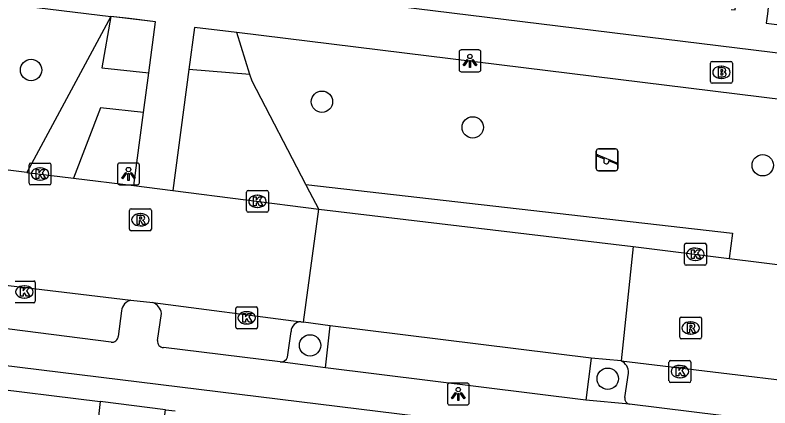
# Model space of a CAD drawing. Extents: x 161696 to 162377, y 380761 to 381673.
# Drawn here: x 162171.12 to 162205.68, y 381444.59 to 381462.57 of the extents above; entities that cross this region are included whole.
import ezdxf

# ---------------------------------------------------------------- set-up
doc = ezdxf.new("R2010")
doc.units = 0
for name, color, linetype in [('IMGEO_Boom', 7, 'Continuous'), ('IMGEO_Brandkraan', 7, 'Continuous'), ('IMGEO_Groenvoorziening', 7, 'Continuous'), ('IMGEO_Haag', 7, 'Continuous'), ('IMGEO_Kolk', 7, 'Continuous'), ('IMGEO_Lichtpunt', 7, 'Continuous'), ('IMGEO_Pand', 7, 'Continuous'), ('IMGEO_Pand_overbouw', 7, 'Continuous'), ('IMGEO_Parkeervlak_open', 7, 'Continuous'), ('IMGEO_Rijbaan_lokaal_open', 7, 'Continuous'), ('IMGEO_Rioolput', 7, 'Continuous'), ('IMGEO_Speelvoorziening', 7, 'Continuous'), ('IMGEO_Voetpad_open', 7, 'Continuous')]:
    doc.layers.add(name, color=color, linetype=linetype)

msp = doc.modelspace()

# ---------------------------------------------------------------- linework, layer by layer
at = {"layer": 'IMGEO_Boom'}
for centre in [(162171.851, 381460.055), (162185.169, 381458.603), (162192.073, 381457.427), (162205.352, 381455.697), (162184.624, 381447.455), (162198.257, 381445.925)]:
    msp.add_circle(centre, 0.489, dxfattribs=at)
at = {"layer": 'IMGEO_Brandkraan'}
for p, q in [((162202.961, 381459.523), (162202.961, 381460.375)), ((162203.036, 381460.449), (162203.888, 381460.449)), ((162203.449, 381460.229), (162203.474, 381460.229)), ((162203.962, 381460.375), (162203.962, 381459.523)), ((162203.472, 381459.669), (162203.447, 381459.669)), ((162203.888, 381459.449), (162203.036, 381459.449))]:
    msp.add_line(p, q, dxfattribs=at)
for points in [[(162202.961, 381459.523), (162202.961, 381460.375)], [(162203.036, 381460.449), (162203.888, 381460.449)], [(162203.962, 381460.375), (162203.962, 381459.523)], [(162203.309, 381460.149), (162203.309, 381459.749), (162203.522, 381459.749)], [(162203.54, 381460.149), (162203.309, 381460.149)], [(162203.488, 381460.068), (162203.434, 381460.068), (162203.434, 381459.992)], [(162203.434, 381459.992), (162203.487, 381459.992)], [(162203.496, 381459.916), (162203.434, 381459.916), (162203.434, 381459.835)], [(162203.434, 381459.835), (162203.496, 381459.835)], [(162203.888, 381459.449), (162203.036, 381459.449)]]:
    msp.add_lwpolyline(points, dxfattribs=at)
for centre, radius, start, end in [((162203.038, 381460.373), 0.0765, 91.552, 178.448), ((162203.038, 381460.373), 0.0765, 91.552, 178.448), ((162203.886, 381460.373), 0.0765, 1.552, 88.448), ((162203.886, 381460.373), 0.0765, 1.552, 88.448), ((162203.489, 381460.03), 0.0379, 267.8285, 90.9355), ((162203.497, 381459.875), 0.0404, 269.8759, 90.5077), ((162203.544, 381460.004), 0.145, 59.4692, 91.5367), ((162203.569, 381460.051), 0.0922, 285.5137, 58.1501), ((162203.574, 381459.859), 0.105, 301.3115, 78.989), ((162203.038, 381459.525), 0.0765, 181.552, 268.448), ((162203.038, 381459.525), 0.0765, 181.552, 268.448), ((162203.528, 381460), 0.251, 268.6676, 293.5347), ((162203.886, 381459.525), 0.0765, 271.552, 358.448), ((162203.886, 381459.525), 0.0765, 271.552, 358.448)]:
    msp.add_arc(centre, radius, start, end, dxfattribs=at)
for centre, major_axis, ratio, start_param, end_param in [((162203.448, 381459.949), (-0.387, 0.002), 0.722429, 4.712389, 7.853982), ((162203.473, 381459.949), (-0.39, 0.002), 0.717154, 1.570796, 4.712389)]:
    msp.add_ellipse(centre, major_axis=major_axis, ratio=ratio, start_param=start_param, end_param=end_param, dxfattribs=at)
at = {"layer": 'IMGEO_Groenvoorziening'}
for points in [[(162175.501, 381462.511), (162171.655, 381455.371)], [(162181.873, 381459.853), (162181.269, 381461.769)]]:
    msp.add_lwpolyline(points, dxfattribs=at)
at = {"layer": 'IMGEO_Haag'}
for points in [[(162175.501, 381462.511), (162175.091, 381460.154), (162177.243, 381459.923)], [(162177.554, 381462.26), (162175.501, 381462.511)], [(162181.873, 381459.853), (162179.08, 381460.086)], [(162184.438, 381454.814), (162181.968, 381459.551), (162181.873, 381459.853)], [(162177.003, 381458.112), (162175.033, 381458.328), (162173.794, 381455.111)], [(162185.028, 381453.688), (162184.62, 381454.466), (162184.438, 381454.814)], [(162184.438, 381454.814), (162203.962, 381452.589), (162203.824, 381451.432)]]:
    msp.add_lwpolyline(points, dxfattribs=at)
at = {"layer": 'IMGEO_Kolk'}
for p, q in [((162171.76, 381454.871), (162171.76, 381455.723)), ((162171.835, 381455.797), (162172.687, 381455.797)), ((162172.761, 381455.723), (162172.761, 381454.871)), ((162172.248, 381455.577), (162172.273, 381455.577)), ((162172.687, 381454.797), (162171.835, 381454.797)), ((162172.271, 381455.017), (162172.246, 381455.017)), ((162181.714, 381453.62), (162181.714, 381454.472)), ((162181.789, 381454.546), (162182.641, 381454.546)), ((162182.715, 381454.472), (162182.715, 381453.62)), ((162182.202, 381454.326), (162182.227, 381454.326)), ((162182.225, 381453.766), (162182.2, 381453.766)), ((162182.641, 381453.546), (162181.789, 381453.546)), ((162201.77, 381451.199), (162201.77, 381452.051)), ((162201.845, 381452.125), (162202.697, 381452.125)), ((162202.771, 381452.051), (162202.771, 381451.199)), ((162202.258, 381451.905), (162202.283, 381451.905)), ((162202.281, 381451.345), (162202.256, 381451.345)), ((162202.697, 381451.125), (162201.845, 381451.125)), ((162171.117, 381450.4), (162171.969, 381450.4)), ((162172.043, 381450.326), (162172.043, 381449.474)), ((162171.53, 381450.18), (162171.555, 381450.18)), ((162171.553, 381449.62), (162171.528, 381449.62)), ((162171.969, 381449.4), (162171.117, 381449.4)), ((162181.298, 381449.214), (162182.15, 381449.214)), ((162181.223, 381448.288), (162181.223, 381449.14)), ((162181.711, 381448.994), (162181.736, 381448.994)), ((162182.224, 381449.14), (162182.224, 381448.288)), ((162182.15, 381448.214), (162181.298, 381448.214)), ((162181.734, 381448.434), (162181.709, 381448.434)), ((162201.136, 381446.756), (162201.988, 381446.756)), ((162201.061, 381445.83), (162201.061, 381446.682)), ((162201.549, 381446.536), (162201.574, 381446.536)), ((162202.062, 381446.682), (162202.062, 381445.83)), ((162201.988, 381445.756), (162201.136, 381445.756)), ((162201.572, 381445.976), (162201.547, 381445.976))]:
    msp.add_line(p, q, dxfattribs=at)
for points in [[(162171.76, 381454.871), (162171.76, 381455.723)], [(162171.835, 381455.797), (162172.687, 381455.797)], [(162172.761, 381455.723), (162172.761, 381454.871)], [(162172.081, 381455.497), (162172.204, 381455.497), (162172.204, 381455.346), (162172.334, 381455.497), (162172.498, 381455.497), (162172.352, 381455.346), (162172.505, 381455.097), (162172.353, 381455.097), (162172.268, 381455.261), (162172.204, 381455.194), (162172.204, 381455.097), (162172.081, 381455.097), (162172.081, 381455.497)], [(162172.687, 381454.797), (162171.835, 381454.797)], [(162181.714, 381453.62), (162181.714, 381454.472)], [(162181.789, 381454.546), (162182.641, 381454.546)], [(162182.715, 381454.472), (162182.715, 381453.62)], [(162182.035, 381454.246), (162182.158, 381454.246), (162182.158, 381454.095), (162182.288, 381454.246), (162182.452, 381454.246), (162182.306, 381454.095), (162182.459, 381453.846), (162182.307, 381453.846), (162182.222, 381454.01), (162182.158, 381453.943), (162182.158, 381453.846), (162182.035, 381453.846), (162182.035, 381454.246)], [(162182.641, 381453.546), (162181.789, 381453.546)], [(162201.77, 381451.199), (162201.77, 381452.051)], [(162201.845, 381452.125), (162202.697, 381452.125)], [(162202.771, 381452.051), (162202.771, 381451.199)], [(162202.091, 381451.825), (162202.214, 381451.825), (162202.214, 381451.674), (162202.344, 381451.825), (162202.508, 381451.825), (162202.362, 381451.674), (162202.515, 381451.425), (162202.363, 381451.425), (162202.278, 381451.589), (162202.214, 381451.522), (162202.214, 381451.425), (162202.091, 381451.425), (162202.091, 381451.825)], [(162202.697, 381451.125), (162201.845, 381451.125)], [(162171.117, 381450.4), (162171.969, 381450.4)], [(162172.043, 381450.326), (162172.043, 381449.474)], [(162171.363, 381450.1), (162171.486, 381450.1), (162171.486, 381449.949), (162171.616, 381450.1), (162171.78, 381450.1), (162171.634, 381449.949), (162171.787, 381449.7), (162171.635, 381449.7), (162171.55, 381449.864), (162171.486, 381449.797), (162171.486, 381449.7), (162171.363, 381449.7), (162171.363, 381450.1)], [(162171.969, 381449.4), (162171.117, 381449.4)], [(162181.298, 381449.214), (162182.15, 381449.214)], [(162181.223, 381448.288), (162181.223, 381449.14)], [(162181.544, 381448.914), (162181.667, 381448.914), (162181.667, 381448.763), (162181.797, 381448.914), (162181.961, 381448.914), (162181.815, 381448.763), (162181.968, 381448.514), (162181.816, 381448.514), (162181.731, 381448.678), (162181.667, 381448.611), (162181.667, 381448.514), (162181.544, 381448.514), (162181.544, 381448.914)], [(162182.224, 381449.14), (162182.224, 381448.288)], [(162182.15, 381448.214), (162181.298, 381448.214)], [(162201.136, 381446.756), (162201.988, 381446.756)], [(162201.061, 381445.83), (162201.061, 381446.682)], [(162201.382, 381446.456), (162201.505, 381446.456), (162201.505, 381446.305), (162201.635, 381446.456), (162201.799, 381446.456), (162201.653, 381446.305), (162201.806, 381446.056), (162201.654, 381446.056), (162201.569, 381446.22), (162201.505, 381446.153), (162201.505, 381446.056), (162201.382, 381446.056), (162201.382, 381446.456)], [(162202.062, 381446.682), (162202.062, 381445.83)], [(162201.988, 381445.756), (162201.136, 381445.756)]]:
    msp.add_lwpolyline(points, dxfattribs=at)
for centre, start, end in [((162171.837, 381455.721), 91.552, 178.448), ((162171.837, 381455.721), 91.552, 178.448), ((162172.685, 381455.721), 1.552, 88.448), ((162172.685, 381455.721), 1.552, 88.448), ((162171.837, 381454.873), 181.552, 268.448), ((162171.837, 381454.873), 181.552, 268.448), ((162172.685, 381454.873), 271.552, 358.448), ((162172.685, 381454.873), 271.552, 358.448), ((162181.791, 381454.47), 91.552, 178.448), ((162181.791, 381454.47), 91.552, 178.448), ((162182.639, 381454.47), 1.552, 88.448), ((162182.639, 381454.47), 1.552, 88.448), ((162181.791, 381453.622), 181.552, 268.448), ((162181.791, 381453.622), 181.552, 268.448), ((162182.639, 381453.622), 271.552, 358.448), ((162182.639, 381453.622), 271.552, 358.448), ((162201.847, 381452.049), 91.552, 178.448), ((162201.847, 381452.049), 91.552, 178.448), ((162202.695, 381452.049), 1.552, 88.448), ((162202.695, 381452.049), 1.552, 88.448), ((162201.847, 381451.201), 181.552, 268.448), ((162201.847, 381451.201), 181.552, 268.448), ((162202.695, 381451.201), 271.552, 358.448), ((162202.695, 381451.201), 271.552, 358.448), ((162171.967, 381450.324), 1.552, 88.448), ((162171.967, 381450.324), 1.552, 88.448), ((162171.967, 381449.476), 271.552, 358.448), ((162171.967, 381449.476), 271.552, 358.448), ((162181.3, 381449.138), 91.552, 178.448), ((162181.3, 381449.138), 91.552, 178.448), ((162182.148, 381449.138), 1.552, 88.448), ((162182.148, 381449.138), 1.552, 88.448), ((162181.3, 381448.29), 181.552, 268.448), ((162181.3, 381448.29), 181.552, 268.448), ((162182.148, 381448.29), 271.552, 358.448), ((162182.148, 381448.29), 271.552, 358.448), ((162201.138, 381446.68), 91.552, 178.448), ((162201.138, 381446.68), 91.552, 178.448), ((162201.986, 381446.68), 1.552, 88.448), ((162201.986, 381446.68), 1.552, 88.448), ((162201.138, 381445.832), 181.552, 268.448), ((162201.138, 381445.832), 181.552, 268.448), ((162201.986, 381445.832), 271.552, 358.448), ((162201.986, 381445.832), 271.552, 358.448)]:
    msp.add_arc(centre, 0.0765, start, end, dxfattribs=at)
for centre, major_axis, ratio, start_param, end_param in [((162172.247, 381455.297), (-0.387, 0.002), 0.722429, 4.712389, 7.853982), ((162172.272, 381455.297), (-0.39, 0.002), 0.717154, 1.570796, 4.712389), ((162182.201, 381454.046), (-0.387, 0.002), 0.722429, 4.712389, 7.853982), ((162182.226, 381454.046), (-0.39, 0.002), 0.717154, 1.570796, 4.712389), ((162202.257, 381451.625), (-0.387, 0.002), 0.722429, 4.712389, 7.853982), ((162202.282, 381451.625), (-0.39, 0.002), 0.717154, 1.570796, 4.712389), ((162171.529, 381449.9), (-0.387, 0.002), 0.722429, 4.712389, 7.853982), ((162171.554, 381449.9), (-0.39, 0.002), 0.717154, 1.570796, 4.712389), ((162181.71, 381448.714), (-0.387, 0.002), 0.722429, 4.712389, 7.853982), ((162181.735, 381448.714), (-0.39, 0.002), 0.717154, 1.570796, 4.712389), ((162201.548, 381446.256), (-0.387, 0.002), 0.722429, 4.712389, 7.853982), ((162201.573, 381446.256), (-0.39, 0.002), 0.717154, 1.570796, 4.712389)]:
    msp.add_ellipse(centre, major_axis=major_axis, ratio=ratio, start_param=start_param, end_param=end_param, dxfattribs=at)
at = {"layer": 'IMGEO_Lichtpunt'}
for p, q in [((162192.351, 381460.971), (162191.543, 381460.971)), ((162192.351, 381460.971), (162191.543, 381460.971)), ((162191.449, 381460.876), (162191.449, 381460.069)), ((162191.449, 381460.876), (162191.449, 381460.069)), ((162192.445, 381460.069), (162192.445, 381460.876)), ((162192.445, 381460.069), (162192.445, 381460.876)), ((162191.543, 381459.975), (162192.351, 381459.975)), ((162191.543, 381459.975), (162192.351, 381459.975)), ((162176.713, 381455.799), (162175.905, 381455.799)), ((162176.713, 381455.799), (162175.905, 381455.799)), ((162175.811, 381455.704), (162175.811, 381454.897)), ((162175.811, 381455.704), (162175.811, 381454.897)), ((162176.807, 381454.897), (162176.807, 381455.704)), ((162176.807, 381454.897), (162176.807, 381455.704)), ((162175.905, 381454.803), (162176.713, 381454.803)), ((162175.905, 381454.803), (162176.713, 381454.803)), ((162191.816, 381445.73), (162191.008, 381445.73)), ((162191.816, 381445.73), (162191.008, 381445.73)), ((162190.914, 381445.635), (162190.914, 381444.828)), ((162190.914, 381445.635), (162190.914, 381444.828)), ((162191.91, 381444.828), (162191.91, 381445.635)), ((162191.91, 381444.828), (162191.91, 381445.635)), ((162191.008, 381444.734), (162191.816, 381444.734)), ((162191.008, 381444.734), (162191.816, 381444.734))]:
    msp.add_line(p, q, dxfattribs=at)
for points in [[(162191.823, 381460.54), (162191.862, 381460.512), (162191.674, 381460.25), (162191.636, 381460.277), (162191.823, 381460.54)], [(162191.925, 381460.492), (162191.972, 381460.492), (162191.972, 381460.17), (162191.925, 381460.17), (162191.925, 381460.492)], [(162192.035, 381460.512), (162192.073, 381460.539), (162192.26, 381460.277), (162192.221, 381460.249), (162192.035, 381460.512)], [(162176.185, 381455.368), (162176.224, 381455.34), (162176.036, 381455.078), (162175.998, 381455.105), (162176.185, 381455.368)], [(162176.287, 381455.32), (162176.334, 381455.32), (162176.334, 381454.998), (162176.287, 381454.998), (162176.287, 381455.32)], [(162176.397, 381455.34), (162176.435, 381455.367), (162176.622, 381455.105), (162176.583, 381455.077), (162176.397, 381455.34)], [(162191.288, 381445.299), (162191.327, 381445.271), (162191.139, 381445.009), (162191.101, 381445.036), (162191.288, 381445.299)], [(162191.39, 381445.251), (162191.437, 381445.251), (162191.437, 381444.929), (162191.39, 381444.929), (162191.39, 381445.251)], [(162191.5, 381445.271), (162191.538, 381445.298), (162191.725, 381445.036), (162191.686, 381445.008), (162191.5, 381445.271)]]:
    msp.add_lwpolyline(points, dxfattribs=at)
for centre in [(162191.948, 381460.674), (162176.31, 381455.502), (162191.413, 381445.433)]:
    msp.add_circle(centre, 0.0994, dxfattribs=at)
for centre, start, end in [((162191.543, 381460.876), 90, 180), ((162191.543, 381460.876), 90, 180), ((162192.351, 381460.876), 0, 90), ((162192.351, 381460.876), 0, 90), ((162191.543, 381460.069), 180, 270), ((162191.543, 381460.069), 180, 270), ((162192.351, 381460.069), 270, 0), ((162192.351, 381460.069), 270, 360), ((162175.905, 381455.704), 90, 180), ((162175.905, 381455.704), 90, 180), ((162176.713, 381455.704), 0, 90), ((162176.713, 381455.704), 0, 90), ((162175.905, 381454.897), 180, 270), ((162175.905, 381454.897), 180, 270), ((162176.713, 381454.897), 270, 0), ((162176.713, 381454.897), 270, 360), ((162191.008, 381445.635), 90, 180), ((162191.008, 381445.635), 90, 180), ((162191.816, 381445.635), 0, 90), ((162191.816, 381445.635), 0, 90), ((162191.008, 381444.828), 180, 270), ((162191.008, 381444.828), 180, 270), ((162191.816, 381444.828), 270, 0), ((162191.816, 381444.828), 270, 360)]:
    msp.add_arc(centre, 0.0946, start, end, dxfattribs=at)
at = {"layer": 'IMGEO_Pand'}
for points in [[(162203.913, 381462.827), (162204.086, 381462.805), (162204.152, 381463.391), (162205.64, 381463.22), (162205.566, 381462.624), (162205.513, 381462.198), (162209.544, 381461.694)], [(162169.301, 381445.583), (162175.016, 381444.885), (162174.93, 381444.192), (162177.918, 381443.813), (162178.002, 381444.507), (162178.454, 381444.453)]]:
    msp.add_lwpolyline(points, dxfattribs=at)
at = {"layer": 'IMGEO_Pand_overbouw'}
msp.add_lwpolyline([(162178.002, 381444.507), (162175.016, 381444.885), (162174.93, 381444.192), (162177.918, 381443.813)], close=True, dxfattribs=at)
at = {"layer": 'IMGEO_Parkeervlak_open'}
for points in [[(162185.329, 381446.43), (162185.543, 381448.346)], [(162183.593, 381446.915), (162183.753, 381448.088)], [(162197.502, 381446.862), (162197.25, 381444.944)], [(162199.04, 381445.067), (162199.213, 381446.19)]]:
    msp.add_lwpolyline(points, dxfattribs=at)
for centre, radius, start, end in [((162184.219, 381448.069), 0.467, 91.0267, 177.7085), ((162183.273, 381447.038), 0.343, 267.5455, 339.0416), ((162198.599, 381446.199), 0.614, 359.1349, 63.0045), ((162199.307, 381445.03), 0.27, 172.2133, 259.9316)]:
    msp.add_arc(centre, radius, start, end, dxfattribs=at)
at = {"layer": 'IMGEO_Rijbaan_lokaal_open'}
for points in [[(162171.655, 381455.371), (162168.578, 381455.745)], [(162171.655, 381455.371), (162173.794, 381455.111)], [(162173.794, 381455.111), (162176.559, 381454.774)], [(162176.559, 381454.774), (162178.342, 381454.54)], [(162178.342, 381454.54), (162185.028, 381453.688)], [(162184.331, 381448.519), (162185.028, 381453.688)], [(162185.028, 381453.688), (162199.417, 381451.978)], [(162199.417, 381451.978), (162198.878, 381446.746)], [(162199.417, 381451.978), (162203.824, 381451.432)], [(162203.824, 381451.432), (162206.662, 381451.081)], [(162169.654, 381450.334), (162176.421, 381449.523)], [(162176.421, 381449.523), (162177.417, 381449.411)], [(162177.417, 381449.411), (162184.211, 381448.536)], [(162184.211, 381448.536), (162184.331, 381448.519)], [(162185.543, 381448.346), (162184.331, 381448.519)], [(162197.502, 381446.862), (162185.543, 381448.346)], [(162198.878, 381446.746), (162197.502, 381446.862)], [(162198.878, 381446.746), (162211.58, 381445.215)]]:
    msp.add_lwpolyline(points, dxfattribs=at)
at = {"layer": 'IMGEO_Rioolput'}
for p, q in [((162176.43, 381453.702), (162177.282, 381453.702)), ((162176.355, 381452.776), (162176.355, 381453.628)), ((162176.843, 381453.482), (162176.868, 381453.482)), ((162177.356, 381453.628), (162177.356, 381452.776)), ((162177.282, 381452.702), (162176.43, 381452.702)), ((162176.866, 381452.922), (162176.841, 381452.922)), ((162201.551, 381447.825), (162201.551, 381448.677)), ((162201.626, 381448.751), (162202.478, 381448.751)), ((162202.039, 381448.531), (162202.064, 381448.531)), ((162202.552, 381448.677), (162202.552, 381447.825)), ((162202.062, 381447.971), (162202.037, 381447.971)), ((162202.478, 381447.751), (162201.626, 381447.751))]:
    msp.add_line(p, q, dxfattribs=at)
for points in [[(162176.43, 381453.702), (162177.282, 381453.702)], [(162176.355, 381452.776), (162176.355, 381453.628)], [(162176.944, 381453.4), (162176.692, 381453.402), (162176.692, 381453.002)], [(162176.87, 381453.321), (162176.816, 381453.321), (162176.816, 381453.24)], [(162177.356, 381453.628), (162177.356, 381452.776)], [(162176.692, 381453.002), (162176.816, 381453.002), (162176.816, 381453.164), (162176.827, 381453.164)], [(162176.816, 381453.24), (162176.868, 381453.24)], [(162176.874, 381453.135), (162176.945, 381453.002), (162177.085, 381453.002), (162177.02, 381453.128)], [(162177.282, 381452.702), (162176.43, 381452.702)], [(162201.551, 381447.825), (162201.551, 381448.677)], [(162201.626, 381448.751), (162202.478, 381448.751)], [(162202.552, 381448.677), (162202.552, 381447.825)], [(162202.14, 381448.449), (162201.888, 381448.451), (162201.888, 381448.051)], [(162201.888, 381448.051), (162202.012, 381448.051), (162202.012, 381448.213), (162202.023, 381448.213)], [(162202.066, 381448.37), (162202.012, 381448.37), (162202.012, 381448.289)], [(162202.012, 381448.289), (162202.064, 381448.289)], [(162202.07, 381448.184), (162202.141, 381448.051), (162202.281, 381448.051), (162202.216, 381448.177)], [(162202.478, 381447.751), (162201.626, 381447.751)]]:
    msp.add_lwpolyline(points, dxfattribs=at)
for centre, radius, start, end in [((162176.432, 381453.626), 0.0765, 91.552, 178.448), ((162176.432, 381453.626), 0.0765, 91.552, 178.448), ((162177.28, 381453.626), 0.0765, 1.552, 88.448), ((162177.28, 381453.626), 0.0765, 1.552, 88.448), ((162176.876, 381453.225), 0.0964, 77.0061, 93.1865), ((162176.89, 381453.282), 0.0378, 276.6634, 79.6772), ((162176.943, 381453.29), 0.109, 350.3612, 89.416), ((162176.826, 381453.111), 0.0533, 26.0293, 88.6989), ((162176.852, 381453.429), 0.19, 274.7715, 282.9687), ((162176.941, 381453.29), 0.112, 277.5842, 350.9817), ((162176.925, 381453.075), 0.108, 29.5134, 73.7905), ((162176.432, 381452.778), 0.0765, 181.552, 268.448), ((162176.432, 381452.778), 0.0765, 181.552, 268.448), ((162177.28, 381452.778), 0.0765, 271.552, 358.448), ((162177.28, 381452.778), 0.0765, 271.552, 358.448), ((162201.628, 381448.675), 0.0765, 91.552, 178.448), ((162201.628, 381448.675), 0.0765, 91.552, 178.448), ((162202.476, 381448.675), 0.0765, 1.552, 88.448), ((162202.476, 381448.675), 0.0765, 1.552, 88.448), ((162202.022, 381448.16), 0.0533, 26.0293, 88.6989), ((162202.048, 381448.478), 0.19, 274.7715, 282.9687), ((162202.072, 381448.274), 0.0964, 77.0061, 93.1865), ((162202.086, 381448.331), 0.0378, 276.6634, 79.6772), ((162202.139, 381448.339), 0.109, 350.3612, 89.416), ((162202.137, 381448.339), 0.112, 277.5842, 350.9817), ((162202.121, 381448.124), 0.108, 29.5134, 73.7905), ((162201.628, 381447.827), 0.0765, 181.552, 268.448), ((162201.628, 381447.827), 0.0765, 181.552, 268.448), ((162202.476, 381447.827), 0.0765, 271.552, 358.448), ((162202.476, 381447.827), 0.0765, 271.552, 358.448)]:
    msp.add_arc(centre, radius, start, end, dxfattribs=at)
for centre, major_axis, ratio, start_param, end_param in [((162176.842, 381453.202), (-0.387, 0.002), 0.722429, 4.712389, 7.853982), ((162176.867, 381453.202), (-0.39, 0.002), 0.717154, 1.570796, 4.712389), ((162202.038, 381448.251), (-0.387, 0.002), 0.722429, 4.712389, 7.853982), ((162202.063, 381448.251), (-0.39, 0.002), 0.717154, 1.570796, 4.712389)]:
    msp.add_ellipse(centre, major_axis=major_axis, ratio=ratio, start_param=start_param, end_param=end_param, dxfattribs=at)
at = {"layer": 'IMGEO_Speelvoorziening'}
for p, q in [((162197.826, 381456.443), (162198.616, 381456.443)), ((162198.616, 381456.443), (162197.826, 381456.443)), ((162197.726, 381455.543), (162197.726, 381456.343)), ((162197.726, 381456.343), (162197.726, 381455.543)), ((162198.109, 381455.971), (162197.77, 381456.108)), ((162197.795, 381456.168), (162198.671, 381455.815)), ((162198.716, 381456.343), (162198.716, 381455.543)), ((162198.716, 381455.543), (162198.716, 381456.343)), ((162198.647, 381455.755), (162198.307, 381455.892)), ((162198.616, 381455.443), (162197.826, 381455.443)), ((162197.826, 381455.443), (162198.616, 381455.443))]:
    msp.add_line(p, q, dxfattribs=at)
for centre, radius, start, end in [((162197.826, 381456.343), 0.1, 90, 180), ((162197.826, 381456.343), 0.1, 90, 180), ((162198.616, 381456.343), 0.1, 0, 90), ((162198.616, 381456.343), 0.1, 360, 90), ((162197.783, 381456.138), 0.0327, 68.078, 248.078), ((162198.188, 381455.881), 0.12, 130.9928, 5.1632), ((162198.659, 381455.785), 0.0327, 248.078, 68.078), ((162197.826, 381455.543), 0.1, 180, 270), ((162197.826, 381455.543), 0.1, 180, 270), ((162198.616, 381455.543), 0.1, 270, 0), ((162198.616, 381455.543), 0.1, 270, 0)]:
    msp.add_arc(centre, radius, start, end, dxfattribs=at)
at = {"layer": 'IMGEO_Voetpad_open'}
for points in [[(162252.73, 381455.108), (162141.688, 381468.725), (162141.011, 381468.8)], [(162142.472, 381466.533), (162175.501, 381462.511)], [(162177.554, 381462.26), (162176.338, 381462.409), (162175.501, 381462.511)], [(162177.243, 381459.923), (162177.554, 381462.26)], [(162181.269, 381461.769), (162179.335, 381462.007), (162179.08, 381460.086)], [(162209.629, 381458.274), (162181.269, 381461.769)], [(162177.003, 381458.112), (162177.243, 381459.923)], [(162179.08, 381460.086), (162178.342, 381454.54)], [(162176.559, 381454.774), (162177.003, 381458.112)], [(162138.658, 381450.28), (162170.464, 381446.561), (162250.449, 381436.74)], [(162175.984, 381449.037), (162175.842, 381447.866)], [(162177.644, 381447.677), (162177.814, 381448.919)], [(162175.51, 381447.599), (162170.122, 381448.292)], [(162183.258, 381446.695), (162177.907, 381447.353)], [(162185.329, 381446.43), (162183.258, 381446.695)], [(162197.25, 381444.944), (162185.329, 381446.43)], [(162199.26, 381444.765), (162197.25, 381444.944)], [(162210.608, 381443.354), (162199.26, 381444.765)]]:
    msp.add_lwpolyline(points, dxfattribs=at)
for centre, radius, start, end in [((162176.555, 381448.963), 0.576, 103.4949, 172.5828), ((162177.246, 381448.867), 0.57, 5.227, 72.5739), ((162175.55, 381447.889), 0.292, 262.0597, 355.5539), ((162177.917, 381447.63), 0.277, 170.1622, 267.9722)]:
    msp.add_arc(centre, radius, start, end, dxfattribs=at)

doc.saveas('drawing.dxf')
